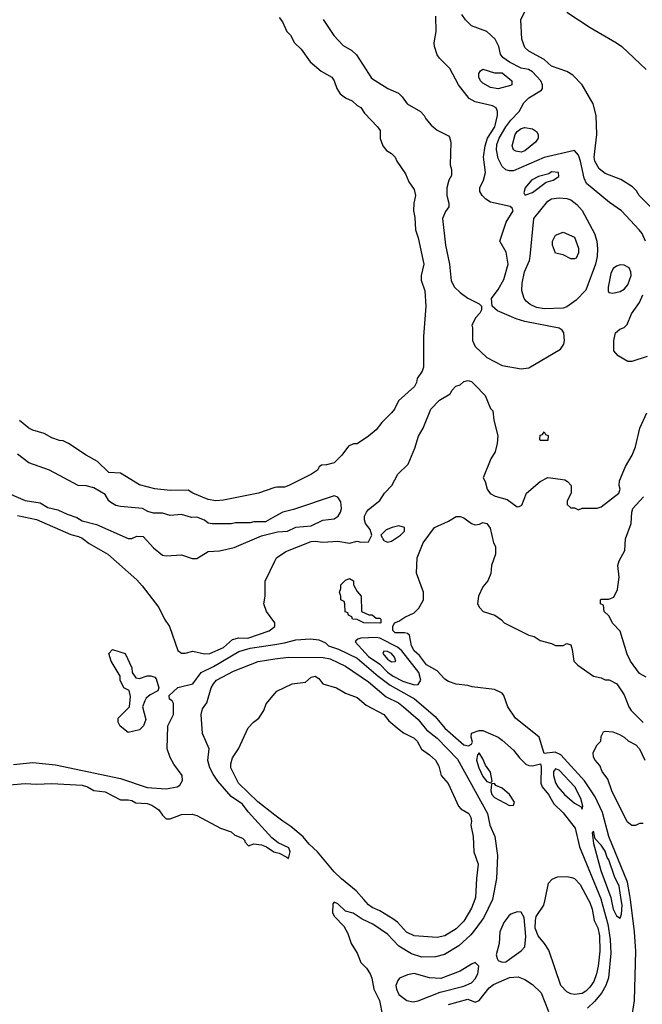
# Model space of a CAD drawing. Header units: inches. Extents: x 1793389 to 1900389, y 320802 to 470796.
# Tile 562 of 656: x 1878662 to 1881925, y 399451 to 404611. Entities that reach past the tile are written whole.
import ezdxf

# ---------------------------------------------------------------- set-up
doc = ezdxf.new("R2010")
doc.units = ezdxf.units.IN
doc.header["$MEASUREMENT"] = 0
for name, color, linetype in [('B8389', 7, 'Continuous'), ('B8470', 7, 'Continuous'), ('B8480', 7, 'Continuous')]:
    doc.layers.add(name, color=color, linetype=linetype)

msp = doc.modelspace()

# ---------------------------------------------------------------- linework, layer by layer
at = {"layer": 'B8389', "color": 2}
for points, elevation in [([(1881139.9, 400000), (1881094.3, 399905.7), (1881052.9, 399847.1), (1881025.7, 399814.3), (1880963.1, 399756.9), (1880888.7, 399711.3), (1880840.9, 399699.1), (1880770, 399696.9), (1880714.9, 399714.9), (1880650, 399754.5), (1880590, 399818), (1880513.2, 399870), (1880457.5, 399897.5), (1880410, 399928.7), (1880370, 399938), (1880330, 399978), (1880310, 399986), (1880303.6, 399976.4), (1880302, 399930), (1880312, 399910), (1880361, 399861), (1880382, 399822), (1880398.8, 399770), (1880430, 399718), (1880450.5, 399670.5), (1880479.3, 399639.3), (1880498.8, 399610), (1880507.5, 399587.5), (1880518.8, 399530), (1880547.3, 399470), (1880562.8, 399390)], 234), ([(1881046.8, 400000), (1881030, 399955.3), (1880990, 399886), (1880950, 399846.6), (1880890, 399809.3), (1880850, 399801.2), (1880730, 399809.3), (1880690, 399829.3), (1880641.6, 399881.6), (1880618, 399898), (1880550, 399941.2), (1880510, 399957.2), (1880490, 399972.7), (1880466.1, 400000)], 230), ([(1881641.7, 400000), (1881650, 399984.7), (1881663, 399950), (1881673, 399890), (1881691.5, 399851.5), (1881701.3, 399810), (1881702.4, 399730), (1881694.4, 399650), (1881685.5, 399610), (1881670.4, 399570), (1881650, 399541.2), (1881630, 399519.3), (1881610, 399506.6), (1881570, 399501.2), (1881550, 399505.2), (1881530, 399515.3), (1881499, 399550), (1881434.5, 399734.5), (1881413.2, 399770), (1881379.5, 399810), (1881364.2, 399850), (1881364.7, 399890), (1881369.6, 399910), (1881409.3, 399970), (1881415.6, 400000)], 234), ([(1881708.9, 400000), (1881710, 399997.3), (1881745.3, 399870), (1881756.9, 399790), (1881760.8, 399719.2), (1881747.2, 399590), (1881733.7, 399550), (1881711.3, 399508.7), (1881675.1, 399464.9), (1881638, 399430)], 238), ([(1881762.5, 400000), (1881773, 399950), (1881790, 399914.8), (1881810, 399902), (1881816.9, 399923.1), (1881819.7, 399970), (1881814.9, 400000)], 242), ([(1881869.4, 399370), (1881884.5, 399470), (1881891.1, 399730), (1881884.7, 399830), (1881863.2, 400000)], 238), ([(1880910, 399450.4), (1881010, 399477.3), (1881050, 399462), (1881070, 399471), (1881123.3, 399536.7), (1881145.8, 399554.2), (1881230, 399590.4), (1881274.6, 399594.6), (1881310, 399580.7), (1881350, 399554), (1881394.8, 399510), (1881433.2, 399413.2)], 234)]:
    msp.add_lwpolyline(points, dxfattribs=dict(at, elevation=elevation))
at = {"layer": 'B8389', "color": 2, "elevation": 238}
for points in [[(1881270, 399936), (1881236.4, 399923.6), (1881225.1, 399914.9), (1881200.3, 399879.7), (1881178, 399830), (1881175.8, 399770), (1881159.1, 399710), (1881164, 399690), (1881170, 399681), (1881190, 399670.8), (1881210, 399674), (1881230, 399687.3), (1881290, 399730.6), (1881310, 399752), (1881314.3, 399805.7), (1881305.4, 399905.4), (1881290, 399934)], [(1881050, 399669), (1881030, 399661.2), (1880970, 399623.7), (1880870, 399585.2), (1880810, 399589.2), (1880730, 399612), (1880695.2, 399604.8), (1880653.2, 399586.8), (1880643.8, 399576.2), (1880634, 399550), (1880636.3, 399530), (1880650, 399502.8), (1880690.9, 399470.9), (1880724, 399464), (1880750, 399468), (1880865.1, 399514.9), (1880990, 399545.3), (1881030, 399563.8), (1881050, 399584), (1881062.9, 399610), (1881069, 399650)]]:
    msp.add_lwpolyline(points, close=True, dxfattribs=at)
at = {"layer": 'B8470', "color": 2}
for points, elevation in [([(1880000, 402158.7), (1879914, 402130), (1879730, 402093.2), (1879690, 402089.4), (1879650, 402096), (1879570, 402129.3), (1879545.2, 402145.2), (1879450, 402143.7), (1879370, 402153.2), (1879290, 402174), (1879190, 402234), (1879130, 402237.2), (1879070, 402295.3), (1879010, 402328.7), (1878918, 402390), (1878890, 402404), (1878870, 402405.2), (1878830, 402419.3), (1878790, 402442.7), (1878730, 402459.3), (1878709.6, 402469.7), (1878661.2, 402510)], 242), ([(1880000, 402006.7), (1879950, 401979), (1879890, 401979), (1879870, 401974), (1879793.6, 401973.6), (1879770, 401969), (1879670, 401968.7), (1879650, 401973.2), (1879630, 401989), (1879590, 402004), (1879562, 402002), (1879510, 402017.2), (1879450, 402013.2), (1879410, 402024), (1879364, 402024), (1879333.6, 402033.6), (1879306, 402050), (1879190, 402059), (1879165.6, 402065.6), (1879140.2, 402080.2), (1879129.2, 402089.2), (1879110, 402122), (1879050, 402157.2), (1879011.1, 402168.9), (1878969.3, 402169.3), (1878818, 402250), (1878709.5, 402289.5), (1878650, 402334)], 246), ([(1878565.2, 402145.2), (1878690, 402090.8), (1878770, 402078.8), (1878810, 402054.8), (1878862.5, 402042.5), (1878910, 402019.1), (1878961.6, 402001.6), (1878990, 401984), (1879065.2, 401965.2), (1879230, 401891.3), (1879250, 401892), (1879276.4, 401903.6), (1879310, 401902), (1879362.5, 401842.5), (1879410, 401804.7), (1879430, 401801), (1879510, 401806), (1879566.4, 401786.4), (1879590, 401786.8), (1879650, 401824.7), (1879710, 401826.8), (1879785.4, 401845.4), (1879930, 401906), (1880000, 401924.1)], 246), ([(1878650, 402012.2), (1878750, 401992.4), (1878930, 401913), (1878970, 401903), (1878990, 401893), (1879025.5, 401865.5), (1879124, 401810), (1879275.6, 401675.6), (1879303.4, 401643.4), (1879390.4, 401530.3), (1879420.5, 401470), (1879448, 401430), (1879490, 401304.7), (1879510, 401291.3), (1879530, 401291.3), (1879570, 401302), (1879630, 401286.8), (1879658, 401290), (1879730, 401320.7), (1879776.5, 401363.5), (1879810, 401371), (1879858, 401370), (1879970, 401407.3), (1879999, 401430), (1879999, 401450), (1879955.3, 401510), (1879942, 401550), (1879948, 401590), (1879948.4, 401668.4), (1880000, 401772.5)], 242), ([(1878630, 400707.3), (1878730, 400718), (1878850, 400705.5), (1879190, 400633.4), (1879330, 400587.2), (1879430, 400580.5), (1879488, 400590), (1879501.2, 400598.8), (1879516, 400624), (1879514, 400650), (1879469.4, 400710), (1879450, 400744), (1879435.1, 400790), (1879439.3, 400910), (1879469, 400970), (1879467.3, 401027.3), (1879462, 401042), (1879448, 401050), (1879446, 401070), (1879490, 401110.5), (1879570, 401130.5), (1879612.3, 401190), (1879678, 401222), (1879810, 401299.5), (1879870, 401316.5), (1880000, 401337.3)], 238), ([(1880000, 400310.4), (1879983.2, 400323.2), (1879858.8, 400458.8), (1879830, 400499.5), (1879770, 400539.5), (1879700.5, 400620.5), (1879676.9, 400656.9), (1879658.4, 400690), (1879647.7, 400727.7), (1879655.6, 400790), (1879619.3, 400870), (1879612.7, 400970), (1879620.9, 400999.1), (1879642, 401030), (1879665.2, 401110), (1879677.2, 401130), (1879694, 401150), (1879782.7, 401197.3), (1879911.9, 401248.1), (1880000, 401260.5)], 234), ([(1880000, 400442.1), (1879910, 400512.3), (1879809.4, 400610), (1879769.2, 400690), (1879769.1, 400710.9), (1879778, 400742), (1879808.7, 400790), (1879860.2, 400899.8), (1879888, 400930), (1879915.3, 400950), (1879942, 400990), (1879954.6, 401025.4), (1880000, 401080)], 230), ([(1878590, 400598.8), (1878690, 400607.3), (1878750, 400604), (1878830, 400607.3), (1878990, 400599.1), (1879018, 400590), (1879050, 400570.8), (1879110, 400564), (1879190, 400522), (1879230, 400522), (1879250, 400518), (1879270, 400506), (1879330, 400502.8), (1879353.7, 400493.7), (1879390.7, 400470.7), (1879410, 400442), (1879430, 400422), (1879450, 400422), (1879510, 400446), (1879566.4, 400446.4), (1879590, 400441), (1879714, 400374), (1879770, 400354.8), (1879790, 400338), (1879830, 400322), (1879842, 400310), (1879842, 400302), (1879862, 400282), (1879888.7, 400291.3), (1879930, 400286), (1879955.3, 400275.3), (1879994, 400250), (1880000, 400248.3)], 234)]:
    msp.add_lwpolyline(points, dxfattribs=dict(at, elevation=elevation))
at = {"layer": 'B8470', "color": 2, "elevation": 238}
msp.add_lwpolyline([(1879290, 401158), (1879330, 401172), (1879350, 401172), (1879370, 401164.7), (1879376.8, 401156.8), (1879390.8, 401110), (1879386.8, 401093.2), (1879346.6, 401073.4), (1879324.9, 401055.1), (1879318, 401042), (1879306, 401010), (1879323.6, 400943.6), (1879311.3, 400910), (1879290, 400889.3), (1879230, 400875.3), (1879188.9, 400908.9), (1879178, 400930), (1879178, 400950), (1879238, 401010), (1879243.1, 401063.1), (1879235.3, 401095.3), (1879208, 401110), (1879188.9, 401148.9), (1879188, 401170), (1879142, 401250), (1879128.7, 401290), (1879148.9, 401311.1), (1879214, 401290), (1879250, 401214), (1879252, 401190), (1879270, 401162)], close=True, dxfattribs=at)
at = {"layer": 'B8480', "color": 2}
for points, elevation in [([(1881969.1, 403629.1), (1881908, 403690), (1881894.6, 403714.6), (1881874.6, 403734.6), (1881812.9, 403772.9), (1881730, 403805.2), (1881699, 403830), (1881676, 403870), (1881672.3, 403890), (1881687.6, 404010), (1881683.6, 404110), (1881667, 404170), (1881609.4, 404270), (1881560.5, 404320.5), (1881530, 404339.5), (1881450, 404367.3), (1881410, 404402), (1881330, 404446.6), (1881310, 404465.2), (1881294, 404510), (1881288.7, 404610), (1881310, 404654)], 238), ([(1880022, 404622), (1880039.8, 404599.8), (1880062, 404550), (1880082, 404530), (1880102, 404490), (1880136.9, 404456.9), (1880184.7, 404390), (1880241.4, 404341.4), (1880298, 404310), (1880311, 404290), (1880324.7, 404250), (1880342.5, 404222.5), (1880370, 404201), (1880405.4, 404185.4), (1880430, 404162), (1880450.7, 404150.7), (1880470, 404122), (1880538, 404050), (1880551.3, 404030), (1880551.6, 403988.4), (1880566, 403950), (1880585.2, 403925.2), (1880611.3, 403910), (1880630.6, 403890.6), (1880638, 403870), (1880683.5, 403803.5), (1880702, 403762), (1880730, 403722), (1880737.3, 403690), (1880727.3, 403650), (1880726.8, 403610), (1880733.7, 403573.7), (1880736, 403510), (1880751.3, 403468.7), (1880781, 403330), (1880766, 403270), (1880766.4, 403246.4), (1880784.7, 403190), (1880790.8, 403110), (1880778.8, 402950), (1880778, 402790), (1880771.3, 402770), (1880744.7, 402730), (1880742, 402710), (1880731.1, 402688.9), (1880647.1, 402612.9), (1880626, 402570), (1880611, 402550), (1880559.9, 402500.1), (1880530, 402462), (1880490, 402428.7), (1880430.9, 402389.1), (1880412, 402388), (1880384.7, 402375.3), (1880350.7, 402329.3), (1880310, 402289), (1880270, 402278), (1880243.6, 402276.4), (1880231.6, 402268.4), (1880222, 402250), (1880192, 402230), (1880072, 402170), (1880050, 402161.2), (1880010, 402162), (1880000, 402158.7)], 242), ([(1880252.8, 404612.8), (1880308.5, 404528.5), (1880356.8, 404476.8), (1880402, 404450), (1880426.4, 404426.4), (1880505.2, 404305.2), (1880592, 404250), (1880647.1, 404227.1), (1880667.1, 404207.1), (1880692, 404170), (1880762, 404130), (1880782, 404110), (1880791.1, 404091.1), (1880818, 404058), (1880850, 404032), (1880910, 404002), (1880915.3, 403995.3), (1880922, 403970), (1880918, 403850), (1880925.4, 403825.4), (1880925.4, 403794.6), (1880911.3, 403770), (1880901, 403730), (1880901, 403690), (1880911.3, 403650), (1880911, 403630), (1880893.7, 403606.3), (1880878.8, 403570), (1880893.4, 403430), (1880915.5, 403330), (1880923.4, 403243.4), (1880940.7, 403210), (1880970, 403181), (1881010, 403152), (1881070, 403122), (1881082, 403110), (1881082, 403090), (1881074, 403074), (1881052, 403050), (1881032, 403010), (1881036, 402996), (1881036, 402930), (1881050, 402898), (1881110, 402841), (1881190, 402798.8), (1881290, 402780.7), (1881330, 402787.3), (1881495.9, 402884.1), (1881513.2, 402910), (1881517.2, 402930), (1881513.2, 402970), (1881504.7, 402984.7), (1881490, 402994), (1881310, 403029.3), (1881263.3, 403043.3), (1881166, 403086), (1881138, 403110), (1881135.3, 403150), (1881170, 403198), (1881199.3, 403250), (1881222.7, 403330), (1881212.5, 403392.5), (1881179, 403450), (1881212.3, 403550), (1881249, 403610), (1881244, 403624), (1881232.7, 403632.7), (1881130, 403655.1), (1881105.2, 403670), (1881085.2, 403690), (1881073.2, 403710), (1881073.2, 403730), (1881092.7, 403770), (1881104, 403810), (1881092.3, 403890), (1881100.9, 403950), (1881114, 403990), (1881153, 404050), (1881166.6, 404110), (1881166, 404130), (1881159, 404150), (1881140.7, 404160.7), (1881050, 404180.5), (1881018.3, 404198.3), (1880961.6, 404270), (1880916.2, 404356.2), (1880862, 404410), (1880850, 404428), (1880835.3, 404470), (1880834, 404490), (1880844, 404550), (1880842.7, 404630)], 246), ([(1881941.2, 403450), (1881924, 403490), (1881909.2, 403510), (1881816, 403610), (1881753.8, 403653.8), (1881633.6, 403753.6), (1881620.5, 403780.5), (1881601.6, 403870), (1881590, 403902), (1881570, 403925.2), (1881410, 403889.6), (1881250, 403819.6), (1881230, 403818.4), (1881210, 403823.7), (1881190, 403842.7), (1881170, 403884), (1881161.7, 403930), (1881163.6, 403956.4), (1881175.4, 403990), (1881210, 404050.4), (1881235.3, 404084.7), (1881279.5, 404130), (1881304.8, 404175.2), (1881330, 404201), (1881397.2, 404242.8), (1881402, 404250), (1881402, 404270), (1881393.2, 404290), (1881350, 404337.2), (1881328, 404350), (1881290, 404357.2), (1881229, 404389), (1881193.6, 404413.6), (1881182, 404430), (1881174, 404470), (1881154, 404510), (1881110, 404548.7), (1881030, 404579), (1880999, 404610), (1880978.6, 404638.6)], 242), ([(1881530, 404651.3), (1881652, 404570), (1881790.6, 404490.6), (1881818, 404470), (1881944.7, 404350)], 238), ([(1881950, 402846), (1881870, 402819), (1881850, 402819), (1881798, 402850), (1881776.4, 402876.4), (1881775.3, 402930), (1881784, 402970), (1881808, 402990), (1881830, 402998), (1881845.6, 403014.4), (1881869.2, 403070), (1881911.4, 403128.6), (1881927.3, 403170)], 242), ([(1880000, 401772.5), (1880008.7, 401790), (1880056.5, 401823.5), (1880190, 401875.5), (1880210, 401878), (1880250, 401873.4), (1880330, 401878.8), (1880390, 401866.8), (1880430, 401878), (1880450, 401872), (1880490, 401874), (1880508, 401910), (1880499, 401939), (1880475.3, 401970), (1880469, 401990), (1880469.2, 402010), (1880479, 402030), (1880490, 402044.7), (1880549.4, 402090.6), (1880574, 402130), (1880613.2, 402170), (1880644, 402230), (1880698, 402282), (1880733.8, 402366.2), (1880752.1, 402427.9), (1880776, 402470), (1880817.2, 402570), (1880862, 402618), (1880918, 402650), (1880928, 402670), (1880948, 402690), (1880970, 402698), (1880990, 402714.8), (1881010, 402720.7), (1881018.5, 402718.5), (1881030, 402714.8), (1881050, 402696), (1881101, 402641), (1881130, 402574), (1881142, 402562), (1881147.1, 402512.9), (1881167.7, 402430), (1881164.9, 402390), (1881153.4, 402346.6), (1881130.8, 402310), (1881091, 402210), (1881101, 402190), (1881111.3, 402150), (1881127.5, 402127.5), (1881154.4, 402114.4), (1881216.3, 402096.3), (1881270, 402058), (1881280.4, 402059.6), (1881293.6, 402066.4), (1881318, 402130), (1881389.1, 402190.9), (1881430, 402212), (1881496.4, 402203.6), (1881518.8, 402198.8), (1881534, 402190), (1881552, 402170), (1881552, 402130), (1881532, 402090), (1881532, 402070), (1881550, 402052), (1881570, 402052), (1881590, 402042), (1881610, 402051.3), (1881688.9, 402051.1), (1881710, 402058), (1881802, 402130), (1881808.7, 402150), (1881804, 402170), (1881806.3, 402193.7), (1881837.2, 402270), (1881871.9, 402328.1), (1881890, 402372), (1881912.7, 402470), (1881949.5, 402550.5)], 242), ([(1880000, 401924.1), (1880012.7, 401927.3), (1880066, 401930), (1880110, 401951), (1880190, 401959.1), (1880250, 401987.7), (1880310, 401994.8), (1880331.7, 402008.3), (1880344, 402030), (1880349, 402050), (1880344.7, 402084.7), (1880330, 402108), (1880310, 402115.3), (1880096.8, 402043.2), (1880042, 402030), (1880000, 402006.7)], 246), ([(1881945.4, 401165.4), (1881910, 401185.2), (1881864, 401250), (1881845.6, 401285.6), (1881810, 401406), (1881770, 401446), (1881750, 401486), (1881726, 401510), (1881722, 401542), (1881706, 401550), (1881706, 401570), (1881710, 401574), (1881750, 401574), (1881775.3, 401584.7), (1881794.6, 401625.4), (1881804, 401690), (1881797.2, 401750), (1881804.8, 401775.2), (1881833.2, 401830), (1881838, 401890), (1881867, 401970), (1881869.5, 402030.5), (1881876, 402050), (1881932.3, 402110)], 238), ([(1881863.2, 400000), (1881860.6, 400020.6), (1881847.6, 400090), (1881749.7, 400330), (1881716.6, 400456.6), (1881678.8, 400538.8), (1881622.2, 400622.2), (1881498, 400758), (1881468, 400772), (1881410, 400766), (1881385.2, 400850), (1881261.2, 400950), (1881220.9, 401010), (1881199.3, 401070), (1881190, 401081.2), (1881150, 401100.9), (1881034.2, 401114.2), (1881010, 401122), (1880950, 401129.4), (1880910, 401142), (1880890, 401155.1), (1880850, 401197.6), (1880794.5, 401230), (1880758.3, 401278.3), (1880730, 401303.7), (1880716.2, 401330), (1880704.7, 401384.7), (1880694, 401394), (1880678, 401398), (1880630, 401398), (1880618, 401410), (1880618, 401430), (1880626, 401450), (1880650, 401458), (1880680.2, 401479.8), (1880730, 401502), (1880753.6, 401526.4), (1880779, 401570), (1880779, 401610), (1880741.2, 401710), (1880745.2, 401790), (1880776, 401870), (1880835.3, 401950), (1880910, 401982.8), (1880950, 402006.8), (1880970, 402007.7), (1880990, 402000.5), (1881030, 401970.7), (1881050, 401964), (1881072.7, 401967.3), (1881090, 401976), (1881110.8, 401970.8), (1881127.1, 401947.1), (1881146, 401870), (1881156, 401850), (1881156, 401810), (1881134.8, 401750), (1881130.6, 401709.4), (1881116, 401670), (1881090, 401638), (1881066, 401590), (1881061, 401550), (1881071.3, 401530), (1881092, 401510), (1881152, 401490), (1881186.4, 401466.4), (1881202, 401450), (1881330, 401386), (1881358, 401378), (1881390, 401358), (1881450, 401342), (1881470, 401332), (1881510, 401332), (1881530, 401342), (1881550, 401334), (1881558, 401310), (1881566, 401250), (1881588.1, 401228.1), (1881670, 401171.3), (1881710, 401162), (1881730, 401152), (1881751.6, 401151.6), (1881791.1, 401131.1), (1881830, 401072), (1881854, 401010), (1881867.7, 400990), (1881930, 400927.3)], 238), ([(1880000, 401337.3), (1880050, 401345.3), (1880110, 401360.3), (1880186.8, 401366.8), (1880230, 401361), (1880264.5, 401344.5), (1880281, 401330), (1880332.8, 401312.8), (1880430, 401265.3), (1880541.3, 401170), (1880603.2, 401123.2), (1880731.2, 401051.2), (1880839, 400959), (1880890, 400898.8), (1880990, 400811), (1881014, 400806), (1881030, 400814), (1881035.3, 400824.7), (1881028.7, 400850), (1881030, 400872), (1881070, 400886), (1881090, 400886), (1881170, 400850.5), (1881190, 400835.5), (1881250, 400783), (1881282, 400742), (1881314.8, 400710), (1881330, 400702.4), (1881350, 400700.5), (1881390.8, 400710.8), (1881395.5, 400695.5), (1881393.4, 400610), (1881400.7, 400590), (1881434.4, 400550), (1881462, 400502), (1881510, 400454), (1881573.1, 400373.1), (1881596.7, 400276.7), (1881708.9, 400000)], 238), ([(1880000, 401260.5), (1880070, 401270.4), (1880252.5, 401267.5), (1880290, 401262), (1880370, 401223), (1880490, 401141.6), (1880582.3, 401062.3), (1880646.8, 401030), (1880674, 401010), (1880750, 400944), (1880793.4, 400890), (1880850, 400846), (1880955.9, 400735.9), (1881114.4, 400450), (1881126, 400390), (1881153, 400330), (1881166.4, 400230), (1881160.3, 400110), (1881139.9, 400000)], 234), ([(1880000, 401080), (1880010, 401092), (1880090, 401131), (1880160.2, 401139.8), (1880190, 401164.7), (1880210, 401171), (1880230, 401158), (1880251, 401131), (1880322, 401110), (1880370, 401081), (1880430, 401058), (1880478, 401018), (1880571, 400970), (1880596.8, 400936.8), (1880650.5, 400890.5), (1880673.4, 400873.4), (1880730, 400846), (1880746, 400830), (1880767.1, 400787.1), (1880810, 400758.8), (1880840.7, 400730), (1880858.8, 400698.8), (1880871, 400650), (1880907.5, 400607.5), (1880961, 400490), (1880974.4, 400474.4), (1881016, 400450), (1881026.8, 400430), (1881030.6, 400410), (1881026.8, 400390), (1881038.8, 400330), (1881042.8, 400250), (1881065.4, 400185.4), (1881056, 400110), (1881050.6, 400010), (1881046.8, 400000)], 230), ([(1881930, 400398), (1881910, 400398), (1881890, 400388), (1881870, 400388), (1881846.3, 400406.3), (1881766, 400570), (1881744, 400630), (1881715.3, 400670), (1881703.1, 400703.1), (1881678, 400730), (1881670, 400746), (1881668, 400770), (1881689.1, 400810.9), (1881708, 400830), (1881710, 400854), (1881722, 400878), (1881730, 400882), (1881770, 400878), (1881805.4, 400865.4), (1881830, 400851.3), (1881850.7, 400830.7), (1881891.3, 400810), (1881911, 400790), (1881938, 400730)], 234), ([(1880466.1, 400000), (1880426, 400046), (1880348.1, 400108.1), (1880310, 400145.2), (1880222.7, 400250), (1880179.3, 400290), (1880148.1, 400328.1), (1880082.7, 400382.7), (1880041.2, 400410), (1880000, 400442.1)], 230), ([(1881814.9, 400000), (1881803.6, 400070), (1881780.1, 400120.1), (1881750, 400208.7), (1881740.7, 400220.7), (1881730, 400253.2), (1881710, 400284), (1881678, 400318), (1881670, 400358), (1881662, 400350), (1881670, 400294), (1881707.9, 400152.1), (1881760.4, 400010), (1881762.5, 400000)], 242), ([(1880000, 400248.3), (1880022, 400242), (1880062, 400222), (1880070, 400214), (1880079, 400250), (1880073.2, 400270), (1880017.2, 400297.2), (1880000, 400310.4)], 234), ([(1881415.6, 400000), (1881433.6, 400086.4), (1881452.9, 400107.1), (1881480.9, 400119.1), (1881530, 400120.7), (1881555.9, 400115.9), (1881570.5, 400110.5), (1881598.8, 400078.8), (1881641.7, 400000)], 234)]:
    msp.add_lwpolyline(points, dxfattribs=dict(at, elevation=elevation))
for points, elevation in [([(1881150, 404332), (1881190, 404332), (1881242, 404290), (1881242, 404270), (1881234.4, 404265.6), (1881170, 404249.3), (1881130, 404255.3), (1881090, 404278), (1881078, 404290), (1881068, 404310), (1881068, 404330), (1881076.4, 404343.6), (1881090, 404352)], 242), ([(1881290, 403917.2), (1881262, 403922), (1881249.4, 403929.4), (1881244, 403950), (1881259.3, 404010), (1881270, 404026), (1881290, 404040.7), (1881310, 404046.8), (1881350, 404038.8), (1881370, 404024.7), (1881378.8, 404010), (1881378.8, 403990), (1881366, 403970), (1881310, 403923.7)], 238), ([(1881450, 403813.2), (1881436, 403804), (1881382, 403790), (1881344.7, 403770), (1881312, 403730), (1881304.7, 403704.7), (1881310, 403694), (1881314, 403694), (1881350, 403706), (1881420.9, 403759.1), (1881458, 403770), (1881488, 403790), (1881486, 403810)], 246), ([(1881410, 403095.6), (1881370, 403103.6), (1881338, 403118), (1881316.6, 403136.6), (1881306.6, 403150), (1881294.5, 403190), (1881296.2, 403230), (1881307.3, 403290), (1881334.5, 403350), (1881338, 403370), (1881356, 403570), (1881430, 403660.5), (1881450, 403672.4), (1881490, 403677.1), (1881530, 403673.4), (1881550, 403666.8), (1881582, 403642), (1881610.5, 403610.5), (1881674.9, 403490), (1881686.4, 403450), (1881690.4, 403410), (1881688.4, 403370), (1881679.5, 403330), (1881630, 403194), (1881578.6, 403141.5), (1881530, 403107), (1881510, 403099.5)], 242), ([(1881550, 403358), (1881510, 403378), (1881470, 403388), (1881455.3, 403430), (1881455.3, 403450), (1881470, 403482), (1881510, 403498), (1881570, 403471.3), (1881590, 403414), (1881591, 403390), (1881578, 403362), (1881570, 403358)], 238), ([(1881810, 403326), (1881790, 403319.3), (1881773.2, 403306.8), (1881759.8, 403280.2), (1881746.8, 403210), (1881746, 403190), (1881750, 403182), (1881770, 403178), (1881810, 403187.3), (1881830, 403198.8), (1881850, 403221), (1881866, 403270), (1881865.2, 403290), (1881857.2, 403310), (1881830, 403325.2)], 246), ([(1881390, 402406), (1881388, 402410), (1881390, 402434), (1881402, 402438), (1881410, 402452), (1881418, 402438), (1881431.6, 402431.6), (1881430, 402406)], 242), ([(1880650, 401959), (1880614, 401950), (1880582, 401938), (1880554, 401910), (1880570, 401882), (1880590, 401872), (1880610, 401878), (1880658, 401910), (1880678, 401930), (1880678, 401950)], 242), ([(1880530, 401474), (1880550, 401474), (1880554, 401470), (1880554, 401450), (1880550, 401448.7), (1880466, 401450), (1880430, 401468), (1880406, 401470), (1880402, 401482), (1880386, 401490), (1880382, 401502), (1880367.3, 401507.3), (1880366, 401550), (1880362, 401562), (1880346, 401570), (1880346, 401590), (1880338, 401610), (1880346, 401630), (1880346, 401650), (1880370, 401674), (1880390, 401682), (1880412, 401670), (1880412, 401650), (1880430, 401614), (1880452, 401590), (1880454, 401510), (1880492.7, 401492.7), (1880510, 401492)], 238), ([(1880530, 401373.3), (1880450.6, 401369.4), (1880434.8, 401365.2), (1880424.5, 401355.5), (1880421, 401350), (1880490, 401274), (1880550, 401232.9), (1880590, 401192), (1880619.3, 401170), (1880670, 401143.7), (1880730, 401125.5), (1880750, 401126.8), (1880765.2, 401150), (1880753.6, 401190), (1880664.1, 401304.1), (1880642.7, 401322.7), (1880550, 401369.8)], 242), ([(1880570, 401302), (1880564.9, 401290), (1880590, 401259.1), (1880610, 401246), (1880630, 401246.8), (1880633.2, 401250), (1880626, 401270), (1880610, 401289.2), (1880590, 401299.5)], 246), ([(1881070, 400768), (1881061, 400759), (1881056, 400730), (1881067.7, 400690), (1881090, 400644.7), (1881110, 400618), (1881130, 400612), (1881139, 400621), (1881130, 400668), (1881103.7, 400703.7), (1881090, 400738)], 238), ([(1881470, 400685.2), (1881459.1, 400670), (1881460.4, 400650), (1881470, 400611.3), (1881483, 400590), (1881517.3, 400550), (1881570, 400504), (1881605.4, 400485.4), (1881610, 400474), (1881613.2, 400490), (1881602.7, 400530), (1881571.8, 400590), (1881490, 400678)], 242), ([(1881150, 400608), (1881134, 400606), (1881130.8, 400570), (1881137.3, 400550), (1881150, 400534.8), (1881230, 400492), (1881250, 400494), (1881255.3, 400510), (1881229, 400550), (1881190, 400582.7), (1881158, 400598)], 238)]:
    msp.add_lwpolyline(points, close=True, dxfattribs=dict(at, elevation=elevation))

doc.saveas('drawing.dxf')
